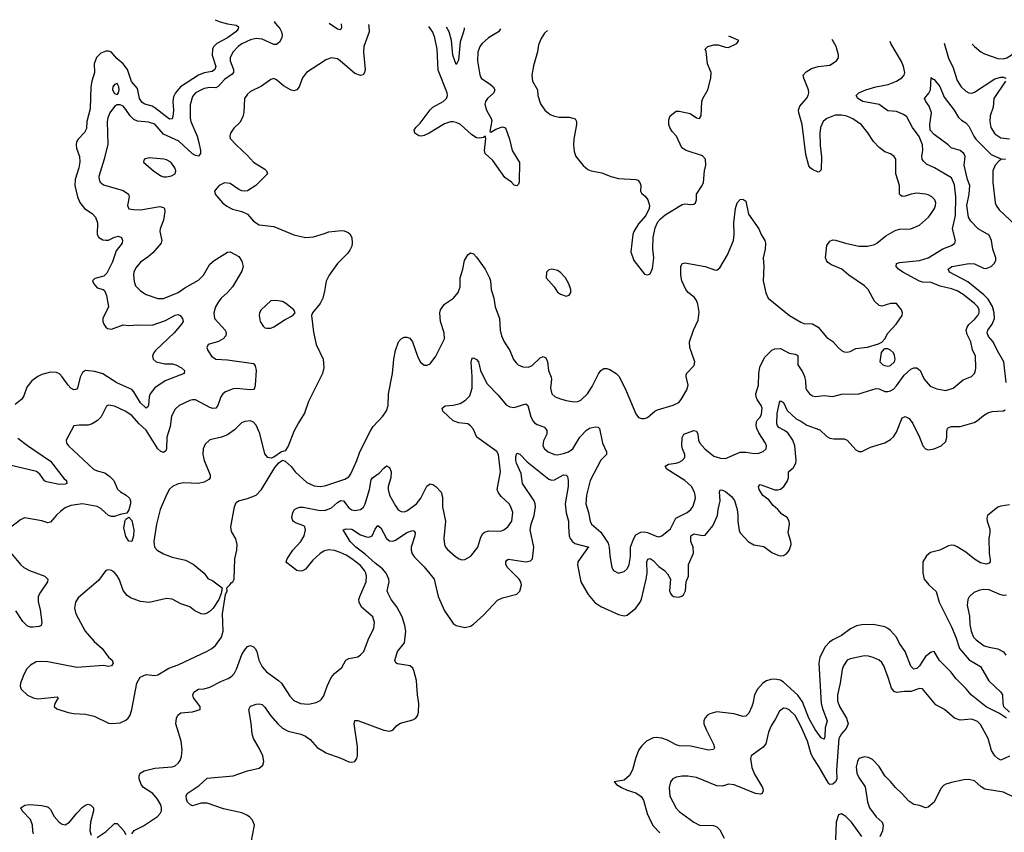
# Model space of a CAD drawing. Header units: inches. Extents: x 1839270 to 1929235, y 762242 to 910350.
# Tile 317 of 362: x 1887896 to 1894695, y 903281 to 908894. Entities that reach past the tile are written whole.
import ezdxf

# ---------------------------------------------------------------- set-up
doc = ezdxf.new("R2010")
doc.units = ezdxf.units.IN
doc.header["$MEASUREMENT"] = 0
doc.layers.add('B8980', color=7, linetype='Continuous')
doc.layers.add('B8990', color=7, linetype='Continuous')

msp = doc.modelspace()

# ---------------------------------------------------------------- linework, layer by layer
at = {"layer": 'B8980', "color": 5}
for points, elevation in [([(1889652.8, 908881.2), (1889660.3, 908870), (1889693, 908833), (1889702.9, 908810), (1889707.6, 908790), (1889705.6, 908770), (1889690, 908738.3), (1889670, 908723.5), (1889650, 908723.9), (1889570, 908758.8), (1889530, 908764.7), (1889490, 908755.7), (1889430, 908728.1), (1889404.5, 908710), (1889370, 908671.9), (1889350, 908632), (1889349.5, 908610), (1889372.3, 908550), (1889372.1, 908530), (1889362.3, 908517.7), (1889310, 908480.2), (1889267.5, 908432.5), (1889250, 908424.2), (1889210, 908426.7), (1889170, 908418.3), (1889110.2, 908390), (1889090, 908364), (1889073.8, 908306.2), (1889073.1, 908213.1), (1889077.7, 908190), (1889122.1, 908090), (1889133.5, 908046.5), (1889145.5, 907990), (1889144.2, 907970), (1889130, 907951.6), (1889110, 907955.6), (1889090, 907968), (1888995.8, 908055.8), (1888890, 908103.8), (1888830, 908172.2), (1888786.4, 908186.4), (1888710, 908193.9), (1888684.4, 908204.4), (1888658.5, 908230), (1888630, 908274.3), (1888610, 908296.3), (1888590, 908306.6), (1888570, 908306.3), (1888550, 908295.6), (1888518, 908250), (1888504, 908216), (1888499.7, 908190), (1888504.5, 908035.5), (1888480.6, 907930), (1888443.6, 907810), (1888444.2, 907790), (1888452.5, 907772.5), (1888474.4, 907754.4), (1888610, 907714.7), (1888647, 907690), (1888652.7, 907670), (1888640.3, 907610), (1888650, 907588.4), (1888682, 907582), (1888730, 907581.6), (1888862.9, 907602.9), (1888890, 907597.1), (1888896.4, 907590), (1888897.7, 907570), (1888889.1, 907510), (1888866.5, 907450), (1888863.6, 907430), (1888877.4, 907370), (1888873.1, 907350), (1888815.8, 907284.2), (1888784, 907256), (1888730, 907219.1), (1888699.2, 907180.8), (1888684.8, 907150), (1888681.7, 907130), (1888685.9, 907085.9), (1888695.8, 907055.8), (1888730, 907020.3), (1888770, 906996.5), (1888850, 906967.6), (1888890, 906968.4), (1888990, 907010.2), (1889037.3, 907042.7), (1889130, 907095.3), (1889164.3, 907130), (1889210, 907205.5), (1889238.9, 907230), (1889330, 907288.1), (1889350, 907291), (1889410, 907259), (1889430, 907225.3), (1889438.4, 907190), (1889430, 907156.9), (1889365.8, 907050), (1889330.6, 907009.4), (1889288.2, 906970), (1889270, 906945.1), (1889249.2, 906910), (1889236.1, 906870), (1889241.5, 906830), (1889314.7, 906750), (1889322, 906730), (1889319.6, 906710), (1889300.3, 906690), (1889270, 906670.9), (1889197.3, 906650), (1889187.7, 906630), (1889194.4, 906610), (1889220.3, 906570), (1889250, 906550.3), (1889330, 906544.6), (1889510, 906519.2), (1889522.3, 906502.3), (1889528.7, 906470), (1889522.7, 906370), (1889517.6, 906350), (1889510, 906340.7), (1889490, 906337.7), (1889390, 906346.3), (1889370, 906344.1), (1889317.2, 906322.8), (1889299.5, 906310), (1889284, 906290), (1889264.6, 906230), (1889250, 906209.8), (1889230, 906208.9), (1889210, 906215), (1889110, 906267.4), (1889090, 906268.5), (1889070, 906262.7), (1888998, 906230), (1888970, 906202.9), (1888945.1, 906154.9), (1888935.9, 906084.1), (1888911.9, 906010), (1888909.1, 905930), (1888904.5, 905915.5), (1888890, 905903.9), (1888870, 905911.9), (1888850, 905930.8), (1888770, 906058.4), (1888721.5, 906101.5), (1888670, 906159.3), (1888625.6, 906190), (1888550, 906224), (1888510, 906231.5), (1888494.6, 906225.4), (1888458.4, 906150), (1888434.4, 906125.6), (1888397.3, 906102.7), (1888370, 906094.3), (1888305.8, 906094.2), (1888270, 906088), (1888217.3, 905990), (1888220.5, 905970), (1888233.4, 905950), (1888405.3, 905790), (1888430, 905778.2), (1888483.5, 905763.5), (1888518.5, 905738.5), (1888545.2, 905710), (1888571.3, 905651.3), (1888592.5, 905632.5), (1888632.4, 905610), (1888653.4, 905590), (1888661.1, 905570), (1888660.3, 905550), (1888650, 905508), (1888635.3, 905484.7), (1888590, 905477.2), (1888550, 905462.9), (1888530, 905461.6), (1888510, 905469.6), (1888457.5, 905517.5), (1888431.5, 905531.5), (1888330, 905549.8), (1888250, 905538.8), (1888210, 905522.4), (1888180.1, 905499.9), (1888149.4, 905470.6), (1888110, 905423), (1888090, 905419.7), (1888050, 905433), (1887930, 905452.7), (1887901.1, 905438.9), (1887783.8, 905350)], 640), ([(1889246.3, 908894.4), (1889251.1, 908891.1), (1889280.5, 908880.5), (1889330, 908865.7), (1889390, 908857.1), (1889406, 908846), (1889405.2, 908830), (1889388.5, 908810), (1889331.3, 908768.7), (1889258.5, 908730), (1889234.2, 908705.8), (1889226.8, 908690), (1889225, 908650), (1889249.5, 908570), (1889243, 908550), (1889224.5, 908535.5), (1889170, 908526.4), (1889130, 908510.4), (1889005.8, 908430), (1888972.5, 908390), (1888958.6, 908361.4), (1888953.5, 908330), (1888957.7, 908270), (1888953.8, 908226.2), (1888950, 908209.7), (1888930, 908206.8), (1888830, 908286), (1888810, 908296.2), (1888760.5, 908310), (1888742.2, 908322.2), (1888724.5, 908350), (1888710, 908419.7), (1888668.1, 908468.1), (1888641.5, 908550), (1888610.2, 908590.2), (1888566.8, 908626.8), (1888539.4, 908659.4), (1888529, 908669), (1888510, 908676.6), (1888490, 908676.5), (1888457.4, 908662.6), (1888426.2, 908633.8), (1888410.6, 908590), (1888413.8, 908530), (1888394.8, 908470), (1888388.2, 908430), (1888382.5, 908277.6), (1888360.7, 908190), (1888357.8, 908142.2), (1888344.6, 908115.4), (1888300.6, 908070), (1888289.4, 908050), (1888285.2, 908030), (1888287.9, 908007.9), (1888308.4, 907950), (1888311.6, 907911.6), (1888305.5, 907870), (1888279.3, 907790), (1888276.9, 907750), (1888295.2, 907670), (1888312.4, 907632.4), (1888343.2, 907590), (1888395.8, 907555.8), (1888420.2, 907530), (1888432.8, 907490), (1888430.2, 907410.2), (1888441.7, 907390), (1888470, 907374.2), (1888490.2, 907370.2), (1888510, 907371.6), (1888550, 907392.7), (1888578.2, 907398.2), (1888598.4, 907390), (1888607.2, 907370), (1888603.1, 907350), (1888562.8, 907297.2), (1888537.8, 907222.2), (1888497, 907143), (1888477.4, 907122.6), (1888414.6, 907105.4), (1888398.5, 907090), (1888408.8, 907068.8), (1888430, 907042.7), (1888471.5, 907031.5), (1888482.6, 907022.6), (1888496, 906990), (1888510.4, 906910), (1888470.3, 906830), (1888470.3, 906810), (1888477, 906790), (1888490, 906770.5), (1888501.8, 906761.8), (1888530, 906756), (1888610, 906785.8), (1888650, 906781.8), (1888710, 906786), (1888810, 906784.2), (1888904, 906816), (1888970, 906853.6), (1888990, 906856.9), (1889004.9, 906850), (1889020.2, 906830), (1889024, 906810), (1889012.6, 906790), (1888963.8, 906730), (1888833.7, 906610), (1888820.3, 906590), (1888814, 906570), (1888817.1, 906550), (1888838.8, 906530), (1888897.8, 906517.8), (1888950, 906516.8), (1888974.9, 906510), (1889013.4, 906490), (1889034.8, 906470), (1889031, 906450), (1888900.3, 906399.7), (1888829, 906351), (1888796, 906310), (1888789.4, 906290), (1888784.6, 906230), (1888780.9, 906219.1), (1888770.3, 906209.7), (1888730, 906248.2), (1888684.4, 906324.4), (1888670, 906338.9), (1888566.4, 906386.4), (1888470, 906446.8), (1888415.5, 906464.5), (1888350, 906470.9), (1888330, 906456.9), (1888314.1, 906425.9), (1888295.6, 906350), (1888290, 906341.1), (1888280.5, 906339.5), (1888270, 906338.4), (1888250, 906349.8), (1888229.9, 906370), (1888190, 906427.9), (1888170, 906447.8), (1888150, 906456.8), (1888110, 906459.4), (1888050, 906442.3), (1888021.3, 906430), (1887980.4, 906399.6), (1887945, 906355), (1887924.2, 906295.8), (1887910, 906271.8), (1887864.3, 906235.7)], 620), ([(1890000, 908610.4), (1889877.3, 908530), (1889850, 908492.7), (1889824.9, 908430), (1889810, 908409.5), (1889790, 908402.9), (1889770, 908407.8), (1889716.8, 908436.8), (1889670, 908478.4), (1889650, 908487), (1889630, 908482), (1889564.9, 908435.1), (1889490, 908398), (1889470, 908380.7), (1889448.9, 908350), (1889444.4, 908255.6), (1889436.9, 908223.1), (1889415.2, 908184.7), (1889375.9, 908144.1), (1889351, 908110), (1889346.8, 908090), (1889350, 908074), (1889390.6, 908030), (1889470, 907957.1), (1889510.2, 907910.2), (1889590, 907861.3), (1889600.3, 907850), (1889606.4, 907830), (1889526.7, 907750), (1889470, 907712.6), (1889450, 907709.6), (1889430, 907712.8), (1889410, 907721.3), (1889350, 907761.7), (1889310, 907768.2), (1889273.4, 907750), (1889256.3, 907730), (1889241, 907710), (1889246, 907690), (1889296.3, 907630), (1889325.7, 907605.7), (1889364.6, 907584.6), (1889430, 907568.5), (1889470, 907550.4), (1889510, 907502.8), (1889550, 907478), (1889650, 907464.6), (1889790, 907409.1), (1889870, 907390.2), (1889925.8, 907394.2), (1890000, 907418.4)], 660), ([(1890000, 907019.9), (1889990.3, 906969.7), (1889970, 906932.7), (1889917.3, 906870), (1889910.4, 906850), (1889923.9, 906736.1), (1889942.6, 906650), (1889991.6, 906550), (1889995.2, 906490), (1889986.5, 906450), (1889890, 906257.2), (1889862.7, 906177.2), (1889820.7, 906110), (1889790, 906048.7), (1889750, 905948.7), (1889730, 905915.3), (1889704.7, 905910), (1889650, 905872.7), (1889633.7, 905866.3), (1889610, 905869), (1889590, 905895.3), (1889554.7, 906034.7), (1889530, 906093.6), (1889510, 906113.7), (1889490, 906122.6), (1889450, 906119.7), (1889428.2, 906110), (1889378.6, 906061.4), (1889330, 906026.3), (1889290, 906009.7), (1889210, 905991.3), (1889177.7, 905962.2), (1889163.7, 905930), (1889161.1, 905890), (1889170.3, 905850), (1889210.5, 905750), (1889210.7, 905730), (1889202, 905718), (1889170, 905699.6), (1889130, 905691.1), (1889030, 905694), (1888990, 905687.6), (1888950.8, 905670), (1888930, 905652.3), (1888910, 905613.2), (1888865.7, 905510), (1888840.8, 905410), (1888821.8, 905290), (1888826.5, 905250), (1888846.4, 905230), (1888890, 905204.7), (1888950, 905182), (1889040.2, 905160.2), (1889093.8, 905133.8), (1889170.8, 905070), (1889194.8, 905034.8), (1889230, 905018.8), (1889294, 904970), (1889286.8, 904930), (1889271, 904890), (1889231.7, 904828.3), (1889211.5, 904808.5), (1889190, 904795.6), (1889170, 904787.8), (1889150, 904789.6), (1889105.2, 904810), (1889070, 904839), (1889010, 904858), (1888950, 904891.1), (1888910, 904895.1), (1888790, 904868), (1888730, 904876), (1888661.6, 904901.6), (1888637.2, 904917.2), (1888610, 904952.3), (1888585.6, 905025.6), (1888570, 905052.3), (1888550, 905075.1), (1888530, 905089.4), (1888510, 905095.1), (1888490.6, 905089.4), (1888439.4, 905020.6), (1888299.6, 904900.4), (1888282, 904870), (1888274.9, 904830), (1888283.1, 904790), (1888347.2, 904670), (1888410, 904598.4), (1888464.9, 904550), (1888510, 904490.8), (1888534.8, 904470), (1888540.7, 904450), (1888530.7, 904430), (1888510, 904427.3), (1888474.2, 904434.2), (1888290, 904418.3), (1888090, 904458.7), (1888050, 904461.6), (1888010, 904458.4), (1887970, 904435.6), (1887946.4, 904410), (1887923.8, 904370), (1887900.7, 904310), (1887898.8, 904290), (1887906, 904270), (1887950, 904228), (1887990.3, 904210.3), (1888023.9, 904203.9), (1888155.6, 904215.6), (1888162.8, 904210), (1888139.1, 904170), (1888134.8, 904150), (1888153, 904133), (1888230, 904107.7), (1888270, 904100.5), (1888350, 904098), (1888410, 904083.1), (1888510, 904033.8), (1888531.4, 904031.4), (1888590, 904037.3), (1888630, 904056.5), (1888646, 904070), (1888658.9, 904090), (1888671.3, 904130), (1888704.5, 904310), (1888727.9, 904352.1), (1888770, 904370.4), (1888830, 904364.9), (1888850, 904368.7), (1888926.2, 904413.8), (1888990, 904436.9), (1889190, 904531.8), (1889222, 904550), (1889247.6, 904572.4), (1889289.6, 904630), (1889300.5, 904670), (1889296.2, 904790), (1889317.2, 904922.8), (1889328, 904950), (1889326, 904970), (1889348.4, 904991.6), (1889355.3, 905004.7), (1889368.4, 905011.6), (1889378, 905030), (1889381.7, 905170), (1889395.1, 905230), (1889397.4, 905270), (1889388.3, 905308.3), (1889359.1, 905359.1), (1889354.3, 905390), (1889379.5, 905530), (1889390, 905558), (1889408, 905570), (1889470, 905586), (1889530, 905610.5), (1889565.1, 905650), (1889658, 905802), (1889686.6, 905833.4), (1889710, 905851.3), (1889730, 905844.7), (1889770, 905806.8), (1889799.3, 905770), (1889877.8, 905697.8), (1889930, 905673.6), (1889970, 905669.2), (1890000, 905674.1)], 660), ([(1887883.3, 906003.3), (1887950, 905952.4), (1888110, 905845.4), (1888202.4, 905722.4), (1888218.8, 905710), (1888222.8, 905690), (1888210, 905684.7), (1888170, 905684.4), (1888082.1, 905702.1), (1888068.2, 905708.2), (1888035.5, 905755.5), (1888012.5, 905772.5), (1887770, 905831)], 620), ([(1890000, 905224.5), (1889996.5, 905223.5), (1889970, 905207.6), (1889920.1, 905159.9), (1889870, 905099.6), (1889850, 905086.6), (1889830, 905085.1), (1889810, 905089.7), (1889741.6, 905141.6), (1889736, 905150), (1889742.9, 905170), (1889782, 905230), (1889838.2, 905290), (1889859.3, 905330), (1889869.7, 905369.7), (1889866, 905390), (1889857.3, 905397.3), (1889799.7, 905419.7), (1889786.9, 905426.9), (1889779.1, 905439.1), (1889775.9, 905455.9), (1889782, 905490), (1889794, 905510), (1889810, 905521.1), (1889830, 905527.6), (1889852.8, 905527.2), (1889970, 905503.2), (1890000, 905505)], 640), ([(1887787.2, 905270), (1887901.1, 905130), (1887925.3, 905110), (1887963, 905090), (1888070, 905051.3), (1888090.3, 905030), (1888087.7, 905010), (1888039.6, 904940.4), (1888024.5, 904910), (1888024.3, 904875.7), (1888038.4, 904818.4), (1888050.2, 904730), (1888044.9, 904710), (1888030, 904703.1), (1887990, 904697.6), (1887970, 904697.7), (1887950, 904704.7), (1887917, 904737), (1887870, 904811.2)], 640), ([(1888670, 903271.3), (1888687.3, 903292.7), (1888750, 903326.4), (1888847.3, 903390), (1888866.3, 903410), (1888876, 903430), (1888876, 903450), (1888869.8, 903470), (1888848.5, 903510), (1888814.8, 903550), (1888750.6, 903590.6), (1888734.5, 903610), (1888720.4, 903650), (1888720.5, 903670), (1888727.6, 903690), (1888755.1, 903704.9), (1888830, 903723.3), (1888950, 903732), (1888970, 903740.2), (1888990, 903757.4), (1889003.5, 903776.5), (1889014.6, 903805.4), (1889018, 903850), (1889011, 903911), (1888974.2, 904030), (1888978.5, 904070), (1888989.1, 904090.9), (1889010, 904105.3), (1889090, 904112.2), (1889142, 904130), (1889142.7, 904150), (1889097, 904210), (1889092, 904230), (1889099.5, 904250), (1889130, 904268.5), (1889170, 904271.4), (1889210, 904283.5), (1889290, 904325.4), (1889336.3, 904343.7), (1889360.4, 904359.6), (1889379, 904381), (1889392.7, 904407.3), (1889431, 904510), (1889450, 904541.6), (1889470, 904563.8), (1889490, 904570.4), (1889510, 904562), (1889522, 904550), (1889533.7, 904530), (1889548, 904470), (1889570, 904424.2), (1889601.1, 904390), (1889683.1, 904330), (1889703.7, 904310), (1889761.4, 904221.4), (1889790.2, 904190.2), (1889836, 904170), (1889890, 904165.3), (1889942.6, 904177.4), (1889969.8, 904190.2), (1889979.8, 904200.2), (1889995.5, 904224.5), (1890000, 904237.2)], 640), ([(1889493.6, 903210), (1889518, 903330), (1889503.6, 903363.6), (1889484.9, 903384.9), (1889470, 903397.2), (1889430, 903416.5), (1889303.7, 903443.7), (1889190, 903482.9), (1889150, 903482.9), (1889090, 903464.1), (1889074.5, 903470), (1889055.4, 903490), (1889047.6, 903510), (1889046.6, 903533.4), (1889052.3, 903550), (1889136.5, 903603.5), (1889190, 903654.9), (1889370, 903671.1), (1889470, 903704.9), (1889550, 903724.4), (1889575.8, 903744.2), (1889582.3, 903770), (1889575.1, 903810), (1889550, 903862.9), (1889509.7, 903930), (1889500.3, 903960.3), (1889494.6, 904034.6), (1889477.4, 904130), (1889488.9, 904151.1), (1889530, 904164.9), (1889550, 904167.6), (1889570, 904162.8), (1889590, 904146), (1889628.8, 904088.8), (1889677.7, 904030), (1889710, 904001.3), (1889750, 903980.5), (1889838.3, 903958.3), (1889870, 903945.8), (1889902.2, 903922.2), (1889950, 903867.8), (1890000, 903835.7)], 620), ([(1887992.6, 903270), (1887986.9, 903290), (1887985.1, 903330), (1887971.3, 903370), (1887912.7, 903430), (1887905.2, 903450), (1887931.7, 903468.3), (1887967.3, 903472.7), (1888050, 903466.7), (1888079.2, 903459.2), (1888093.5, 903453.5), (1888110, 903438), (1888134.7, 903390), (1888167.9, 903350), (1888190, 903336.2), (1888210, 903333.6), (1888241.1, 903350), (1888290, 903412.4), (1888330, 903454.9), (1888350, 903468.4), (1888370, 903474.9), (1888388.5, 903468.5), (1888405.5, 903450), (1888406.4, 903430), (1888385.5, 903350), (1888381.5, 903290), (1888390, 903260.5)], 640), ([(1888430, 903246), (1888493.9, 903286.1), (1888550, 903341), (1888570, 903341), (1888616, 903290), (1888630, 903264.7)], 640)]:
    msp.add_lwpolyline(points, dxfattribs=dict(at, elevation=elevation))
for points, elevation in [([(1888570, 908454.5), (1888550, 908447.2), (1888539.4, 908430), (1888537.1, 908410), (1888550, 908384.4), (1888570, 908377.8), (1888578.2, 908390), (1888583, 908410), (1888581.4, 908430)], 640), ([(1888790, 907939.6), (1888756, 907930), (1888750.8, 907910), (1888820.4, 907850), (1888870, 907816.5), (1888890, 907808.9), (1888910, 907808.9), (1888944, 907816), (1888969.6, 907830.4), (1888973.6, 907850), (1888967.8, 907870), (1888938.7, 907910), (1888910, 907927.1), (1888890.6, 907930.6)], 660), ([(1889665.1, 906954.9), (1889630, 906952.7), (1889563.8, 906890), (1889552.7, 906870), (1889550.4, 906850), (1889556.4, 906810), (1889576.7, 906776.7), (1889590, 906766.4), (1889603.1, 906763.1), (1889630, 906764.2), (1889650, 906771.7), (1889730, 906824.4), (1889781.2, 906850), (1889799.3, 906870), (1889789.4, 906890), (1889734.7, 906934.7), (1889710, 906947.1)], 660), ([(1888670, 905289), (1888650, 905292.3), (1888630, 905325.1), (1888615.6, 905384.4), (1888624.8, 905435.2), (1888630, 905444.7), (1888650, 905458), (1888670, 905434.8), (1888683.6, 905370), (1888681.5, 905330)], 640)]:
    msp.add_lwpolyline(points, close=True, dxfattribs=dict(at, elevation=elevation))
at = {"layer": 'B8990', "color": 5}
for points, elevation in [([(1890305.4, 908860.1), (1890307.9, 908850), (1890309.1, 908810), (1890272.4, 908710), (1890270.2, 908670), (1890281.1, 908550), (1890277.6, 908530), (1890266.7, 908513.3), (1890250, 908507.8), (1890210, 908523.1), (1890110, 908611.2), (1890090, 908623), (1890050, 908631.5), (1890010, 908617), (1890000, 908610.4)], 660), ([(1890114.8, 908866.3), (1890117.5, 908842.5), (1890115.5, 908830), (1890110, 908825.1), (1890090, 908828.6), (1890032.6, 908868.9)], 640), ([(1891215.5, 908830.7), (1891215.8, 908830), (1891203.1, 908810), (1891134.3, 908770), (1891088.9, 908730), (1891072.7, 908710), (1891059.2, 908670), (1891056.3, 908610), (1891072.8, 908512.8), (1891082.6, 908490), (1891147.1, 908447.1), (1891165.2, 908430), (1891176.5, 908410), (1891170.3, 908390), (1891125.2, 908350), (1891112.1, 908330), (1891108.9, 908311.1), (1891118.5, 908270), (1891152.6, 908212.6), (1891156.5, 908196.5), (1891142, 908122), (1891150, 908118.4), (1891183, 908137), (1891230, 908154.9), (1891250, 908147.7), (1891279.1, 908070), (1891297.7, 907990), (1891348.4, 907908.4), (1891346, 907774), (1891341.1, 907758.9), (1891330, 907747.6), (1891310, 907751.8), (1891291.8, 907771.8), (1891244.9, 907804.9), (1891162.5, 907922.5), (1891109.8, 907970), (1891106, 907990), (1891114.2, 908074.2), (1891110, 908089), (1891098.5, 908081.5), (1891070, 908075.7), (1891050, 908077.3), (1891018.1, 908098.1), (1890940.4, 908170), (1890910, 908184.7), (1890890, 908189), (1890870, 908189.8), (1890830, 908175.8), (1890724, 908110), (1890690, 908094), (1890670, 908089.6), (1890652.1, 908092.1), (1890625.2, 908110), (1890620.9, 908130), (1890632, 908150), (1890660.6, 908179.4), (1890730, 908271.9), (1890749.5, 908290.5), (1890820.9, 908330), (1890843.5, 908350), (1890850.5, 908370), (1890846.7, 908390), (1890785, 908545), (1890779.2, 908690), (1890763, 908770), (1890747.9, 908808), (1890733.8, 908830), (1890720.1, 908846.7)], 660), ([(1890964.1, 908838.8), (1890965.2, 908830), (1890961.3, 908810), (1890938, 908742), (1890925.8, 908614.2), (1890913.4, 908586.6), (1890910, 908585.2), (1890886.4, 908650), (1890877.1, 908750), (1890862.1, 908810), (1890843.2, 908842.7)], 640), ([(1891540.7, 908820.2), (1891519.8, 908800.2), (1891496.1, 908763.9), (1891479.3, 908720.7), (1891471.7, 908671.7), (1891444.7, 908575.3), (1891432.9, 908510), (1891438, 908470), (1891470.5, 908410), (1891473.4, 908370), (1891492.8, 908312.8), (1891522.8, 908270), (1891559.9, 908239.9), (1891588.1, 908228.1), (1891622, 908222), (1891690, 908221.6), (1891730.7, 908210), (1891740.5, 908190), (1891740.3, 908170), (1891721.7, 908070), (1891719.5, 908030), (1891724.7, 907984.7), (1891737.3, 907950), (1891786.2, 907886.2), (1891819.9, 907859.9), (1891842, 907850), (1891915.9, 907835.9), (1891978, 907810), (1892030, 907796.4), (1892150, 907790.7), (1892164.9, 907784.9), (1892178.8, 907770), (1892184, 907750), (1892182, 907710), (1892190, 907696), (1892214.6, 907674.6), (1892234, 907650), (1892244, 907610), (1892242.8, 907590), (1892218.8, 907541.2), (1892170, 907485.2), (1892137.1, 907430), (1892130.5, 907410), (1892115.5, 907290), (1892137.3, 907230), (1892210, 907136), (1892230, 907131), (1892250, 907138), (1892264.8, 907175.2), (1892274, 907250), (1892268.2, 907311.8), (1892271.2, 907390), (1892284.4, 907455.6), (1892302.4, 907497.6), (1892320.5, 907519.5), (1892353.5, 907546.5), (1892470, 907618.4), (1892490, 907623.1), (1892530, 907617.1), (1892550, 907620.5), (1892562.7, 907630), (1892569.4, 907650), (1892569.6, 907690), (1892609.7, 907750), (1892616.9, 907770), (1892624.2, 907850), (1892633, 907890), (1892631.2, 907930), (1892610, 907954), (1892499, 907990), (1892468.8, 908008.8), (1892432.4, 908090), (1892402.3, 908122.3), (1892385.1, 908150), (1892378.3, 908170), (1892378.3, 908201.7), (1892387.8, 908230), (1892430, 908263), (1892450, 908263), (1892526, 908246), (1892570, 908216), (1892590, 908211.3), (1892601.2, 908230), (1892606.6, 908330), (1892612.3, 908350), (1892647.3, 908410), (1892668.2, 908490), (1892669.6, 908530), (1892646.3, 908590), (1892635.5, 908675.5), (1892629.5, 908690.5), (1892648.7, 908710), (1892690, 908720.4), (1892719.9, 908719.9), (1892770, 908704), (1892790, 908703), (1892848.7, 908730), (1892862, 908750), (1892792.3, 908779.7)], 680), ([(1890000, 905674.1), (1890010, 905675.8), (1890140.3, 905719.7), (1890170, 905737), (1890183.7, 905756.3), (1890225, 905850), (1890243.7, 905910), (1890320.9, 906059.1), (1890336.5, 906083.5), (1890403.9, 906156.1), (1890428.1, 906191.9), (1890439.5, 906230), (1890442.7, 906310), (1890469.7, 906450), (1890478.5, 906550), (1890491.2, 906610), (1890511.1, 906668.9), (1890530, 906690.4), (1890550, 906700.5), (1890570, 906700.5), (1890590, 906693.4), (1890608.2, 906670), (1890642.4, 906570), (1890662, 906530), (1890690, 906507.7), (1890710, 906507.3), (1890730, 906518), (1890769.4, 906570.6), (1890829.6, 906690), (1890827.6, 906730), (1890802.4, 906810), (1890796.9, 906870), (1890800.7, 906890), (1890829.7, 906930.3), (1890892, 906970), (1890923.6, 907010), (1890937, 907050), (1890937.6, 907110), (1890956.9, 907170), (1890967.1, 907230), (1890989.8, 907270.2), (1891010, 907283), (1891030, 907277.3), (1891050, 907254.8), (1891110, 907170.7), (1891140.4, 907110), (1891146, 907090), (1891150.5, 907030), (1891170.2, 906970.2), (1891180.3, 906910), (1891210.3, 906830), (1891214.3, 906750), (1891222.3, 906710), (1891240.3, 906670), (1891279.6, 906610), (1891306.7, 906546.7), (1891323.2, 906523.2), (1891339.1, 906510), (1891370, 906497.4), (1891410, 906494), (1891434.2, 906505.8), (1891490, 906559.1), (1891510, 906567.4), (1891530, 906559.3), (1891540.7, 906530), (1891547.7, 906470), (1891565.1, 906425.1), (1891567.3, 906410), (1891561.3, 906350), (1891570.4, 906310), (1891593, 906290), (1891630, 906274.3), (1891670, 906262.8), (1891725.8, 906254.2), (1891750, 906257.6), (1891770, 906266.7), (1891816.9, 906310), (1891850, 906359.3), (1891892.2, 906447.8), (1891910, 906472), (1891930, 906485.5), (1891950, 906484.7), (1891970, 906477.3), (1892014.3, 906450), (1892036.1, 906430), (1892083.6, 906330), (1892150, 906171), (1892170, 906146), (1892190, 906138.8), (1892210, 906138.8), (1892230, 906147.3), (1892281.2, 906190), (1892300.1, 906199.9), (1892408.7, 906231.3), (1892446.6, 906250), (1892464.2, 906270), (1892503.7, 906336.3), (1892512.8, 906370), (1892497.6, 906430), (1892500.7, 906450), (1892554, 906506), (1892558, 906530), (1892523.6, 906630), (1892520.7, 906670), (1892549.7, 906750), (1892580.8, 906819.2), (1892587, 906873), (1892578.4, 906930), (1892570, 906955.6), (1892556.1, 906976.1), (1892511.2, 907010), (1892495.6, 907030), (1892469, 907090), (1892460.8, 907130), (1892460.5, 907190), (1892470, 907210.6), (1892490, 907214.9), (1892630, 907190.3), (1892693.9, 907166.1), (1892710, 907164), (1892730, 907180.3), (1892784.6, 907270), (1892825, 907370), (1892829.9, 907410.1), (1892827.9, 907490), (1892838, 907590), (1892849.8, 907630.2), (1892870, 907652.7), (1892890, 907655.5), (1892910, 907641), (1892928.9, 907550), (1893000.3, 907450), (1893017, 907410), (1893041.1, 907370), (1893044.9, 907350), (1893043.2, 907310), (1893029.1, 907250), (1893034, 907190), (1893030.4, 907090.4), (1893047.3, 907007.3), (1893063.8, 906970), (1893211.9, 906851.9), (1893290, 906803.8), (1893310, 906795.5), (1893370, 906792.7), (1893410, 906770.6), (1893470, 906699.3), (1893511.8, 906671.8), (1893547.3, 906630), (1893570.7, 906610), (1893590, 906600.3), (1893610, 906597), (1893630, 906601.3), (1893670, 906623), (1893750, 906633), (1893825.4, 906654.6), (1893850, 906667.3), (1893869.3, 906690), (1893891.7, 906728.3), (1893949, 906790), (1893989.3, 906850), (1893992.3, 906870), (1893985.2, 906890), (1893950, 906934), (1893910, 906932.7), (1893850, 906915.1), (1893830, 906920.9), (1893798, 906950), (1893754.7, 907030), (1893730, 907056.9), (1893622.4, 907130), (1893571.8, 907170), (1893500.6, 907200.6), (1893477, 907217), (1893466.6, 907230), (1893461.1, 907250), (1893470, 907334), (1893490, 907364.4), (1893510, 907373.7), (1893530, 907372), (1893598.8, 907350), (1893690.2, 907330.2), (1893750, 907329.4), (1893797.8, 907342.2), (1893814.3, 907350), (1893877.7, 907402.3), (1893941, 907438.9), (1893970, 907448.2), (1894050, 907450.3), (1894110, 907475.3), (1894171.3, 907530), (1894190, 907554.4), (1894213.3, 907590), (1894220.4, 907610), (1894221.3, 907630), (1894215.1, 907650), (1894195.1, 907670), (1894170, 907683.5), (1894150, 907688.2), (1894090, 907695.8), (1894050.8, 907690), (1894010, 907675.3), (1893990, 907673.7), (1893980.4, 907680.4), (1893971.2, 907690), (1893970, 907698), (1893972.2, 907750), (1893946.3, 907830), (1893945.3, 907930), (1893934.8, 907950), (1893910, 907967.2), (1893870, 907982.6), (1893830, 908012.4), (1893792.5, 908052.5), (1893753, 908113), (1893707.8, 908167.8), (1893648.9, 908208.9), (1893608, 908228), (1893570, 908235.8), (1893526.2, 908233.8), (1893470, 908212), (1893444.4, 908190), (1893426.2, 908150), (1893422, 908110), (1893424.1, 908024.1), (1893432.3, 907947.7), (1893430, 907858), (1893417.5, 907842.5), (1893410, 907840.9), (1893370, 907858.7), (1893354.5, 907870), (1893344.8, 907884.7), (1893323.6, 907963.6), (1893299.9, 908170), (1893275.2, 908250), (1893273.7, 908270), (1893283.9, 908296.1), (1893328.9, 908350), (1893340.3, 908370), (1893344.6, 908390), (1893343.7, 908410), (1893309.8, 908490), (1893306.9, 908510), (1893326.4, 908533.6), (1893363.2, 908556.8), (1893410, 908571.3), (1893490, 908580.3), (1893536, 908610), (1893549.3, 908630), (1893549.3, 908650.7), (1893534.7, 908710), (1893505.7, 908756.6)], 660), ([(1890000, 905505), (1890010, 905505.6), (1890050, 905523.2), (1890090, 905560.2), (1890112.6, 905572.6), (1890131.3, 905570), (1890170, 905522), (1890190, 905508.2), (1890210, 905503.5), (1890250, 905511.5), (1890270, 905527.4), (1890281.4, 905550), (1890311.4, 905650), (1890323.2, 905716.8), (1890332.1, 905730), (1890379.1, 905760.9), (1890410, 905797), (1890430, 905812.4), (1890450, 905801.6), (1890461.6, 905770), (1890458.9, 905730), (1890440.8, 905670), (1890439.5, 905650), (1890448.7, 905610), (1890490, 905535.3), (1890510, 905508.9), (1890530, 905496.5), (1890550, 905494.7), (1890570, 905501.2), (1890635, 905550), (1890666, 905590), (1890707.5, 905672.5), (1890730, 905687.9), (1890750, 905683.6), (1890768.8, 905670), (1890806.9, 905630), (1890815.3, 905595.3), (1890815.2, 905530), (1890836, 905430), (1890824.9, 905310), (1890828.8, 905270), (1890837.1, 905250), (1890850, 905235.5), (1890905.5, 905185.5), (1890930, 905170.6), (1890950, 905163), (1890970, 905164.9), (1891011.4, 905188.6), (1891060.7, 905250), (1891080.9, 905319.1), (1891095.2, 905344.8), (1891105.8, 905354.2), (1891136.6, 905363.4), (1891218.2, 905361.8), (1891239.3, 905370), (1891266.6, 905390), (1891294.3, 905430), (1891301.7, 905490), (1891288.4, 905530), (1891276.4, 905550), (1891221.2, 905601.2), (1891199.8, 905630), (1891193.5, 905650), (1891215, 905770), (1891203, 905890), (1891190, 905911), (1891053.1, 906010), (1891028.3, 906068.3), (1891010, 906089.7), (1890990, 906101.7), (1890928.7, 906110), (1890890, 906123), (1890817.6, 906190), (1890812.3, 906210), (1890833.3, 906226.7), (1890890, 906231.4), (1890936.6, 906243.4), (1890973.8, 906266.2), (1891003.3, 906296.7), (1891019.4, 906350), (1891020.3, 906430), (1891014.2, 906525.8), (1891017.2, 906550), (1891023.9, 906556.1), (1891030, 906558), (1891050, 906547.7), (1891063.8, 906530), (1891078.9, 906470), (1891120.6, 906380.6), (1891199.9, 906299.9), (1891254.3, 906234.3), (1891280.8, 906220.8), (1891310, 906216.2), (1891390, 906240.3), (1891403.8, 906230), (1891426, 906150), (1891441.5, 906121.5), (1891450.1, 906110.1), (1891470, 906098.2), (1891518.8, 906078.8), (1891535.6, 906055.6), (1891536.5, 906030), (1891513.9, 905986.1), (1891509.1, 905950), (1891518.9, 905930), (1891544.4, 905910), (1891590, 905890.2), (1891610, 905888.5), (1891650, 905896.5), (1891685.1, 905910), (1891715.4, 905930), (1891764.1, 906010), (1891810, 906059.3), (1891831.7, 906071.7), (1891870, 906082.8), (1891890, 906079.5), (1891898.7, 906070), (1891920.7, 905970), (1891947.7, 905910), (1891947, 905890), (1891910, 905851.1), (1891834.3, 905710), (1891809.4, 905610), (1891805.9, 905550), (1891823.7, 905490), (1891835, 905430), (1891845.2, 905410), (1891910, 905354.7), (1891958.4, 905278.4), (1891966.7, 905250), (1891970.3, 905190.3), (1891983.8, 905110), (1891997.3, 905090), (1892030, 905070.6), (1892070, 905082), (1892090, 905100.7), (1892103.5, 905130), (1892113.2, 905186.8), (1892114.4, 905250), (1892133.8, 905306.2), (1892150, 905335.3), (1892185.6, 905354.4), (1892210, 905357.1), (1892232.1, 905352.1), (1892290, 905325.8), (1892310, 905322.6), (1892330, 905328.5), (1892390, 905377.1), (1892426, 905450), (1892506, 905490), (1892529.6, 905510), (1892546.2, 905533.8), (1892562.6, 905590), (1892561.1, 905610), (1892555.8, 905630), (1892534.3, 905670), (1892488.5, 905710), (1892363.9, 905790), (1892353, 905810), (1892375.4, 905824.6), (1892430, 905830.9), (1892450, 905838.2), (1892471.1, 905850), (1892488.7, 905870), (1892489.8, 905890), (1892472.2, 905930), (1892469.2, 905950), (1892471.3, 906008.7), (1892483, 906030), (1892550, 906056.1), (1892570, 906052.2), (1892579.2, 906030), (1892583.2, 905990), (1892593.5, 905970), (1892626, 905930), (1892690, 905878.6), (1892734.5, 905865.5), (1892770, 905863), (1892870, 905907.6), (1892910, 905907.9), (1892970, 905898), (1893000.8, 905899.2), (1893029.7, 905910.3), (1893049.5, 905930), (1893053.3, 905950), (1893046.3, 905970), (1893000.1, 906040.1), (1892985, 906070), (1892980.6, 906090), (1892983.2, 906116.8), (1892989.9, 906130.1), (1893010, 906148.8), (1893019, 906170), (1893022, 906210), (1893015.2, 906230), (1892988.2, 906270), (1892980.4, 906290), (1892979.9, 906310), (1892997.5, 906370), (1892999.8, 906450), (1893007, 906493), (1893038.3, 906561.7), (1893089.2, 906610.7), (1893110, 906619.8), (1893150, 906622.7), (1893210, 906591.6), (1893250, 906584.7), (1893270, 906573.7), (1893269.1, 906510), (1893301.5, 906461.5), (1893316.3, 906430), (1893323.1, 906396.9), (1893324.9, 906350), (1893330, 906337.3), (1893350.6, 906310), (1893370, 906294.9), (1893390, 906290.3), (1893450, 906298.3), (1893510, 906290.3), (1893570, 906307.6), (1893690, 906310.3), (1893810, 906346.7), (1893830, 906344.9), (1893870, 906327), (1893890, 906325.3), (1893910, 906330.3), (1893930, 906343.1), (1893950, 906364.9), (1894002.3, 906437.7), (1894050, 906479.3), (1894070, 906490.3), (1894090, 906488.3), (1894113.2, 906470), (1894140.3, 906410), (1894182.6, 906362.6), (1894230, 906343.8), (1894290, 906332.7), (1894341.2, 906350), (1894410, 906405.5), (1894469, 906430), (1894489.3, 906450), (1894497, 906470), (1894498.4, 906490), (1894495.1, 906570), (1894474.1, 906614.1), (1894462.7, 906670), (1894438.8, 906718.8), (1894432.5, 906750), (1894437.8, 906770), (1894450.5, 906789.5), (1894490, 906823.9), (1894511.9, 906850), (1894521.4, 906870), (1894520.8, 906890), (1894511.6, 906910), (1894490, 906933.8), (1894410, 906995.4), (1894370, 907020.7), (1894330, 907035.8), (1894252.8, 907052.8), (1894190, 907079.5), (1894130, 907081.3), (1894110, 907088.4), (1893993.3, 907150), (1893963.5, 907170), (1893947.6, 907190), (1893949.5, 907210), (1893970, 907217.4), (1894110, 907231.7), (1894170, 907248.2), (1894270, 907312.4), (1894330, 907333.4), (1894353.3, 907350), (1894358.7, 907370), (1894337.9, 907450), (1894357.7, 907542.3), (1894361, 907670), (1894350, 907753.3), (1894330, 907802.8), (1894211.7, 907871.7), (1894156.7, 907896.7), (1894136.2, 907916.2), (1894128.4, 907930), (1894125.9, 907950), (1894133.2, 907993.2), (1894129.8, 908030), (1894106.5, 908086.5), (1894060.4, 908150), (1894022.2, 908222.2), (1893999, 908239), (1893950, 908260.9), (1893890, 908264.2), (1893830, 908308.3), (1893718.4, 908330), (1893683.6, 908350), (1893671.8, 908370), (1893689.3, 908390), (1893738, 908410), (1893806.6, 908430), (1893892.4, 908447.6), (1893950, 908469.4), (1893987.6, 908492.4), (1894003.1, 908510), (1894008.4, 908530), (1893999.3, 908570), (1893984.9, 908604.9), (1893911.6, 908730), (1893907.2, 908743.7)], 640), ([(1894279.8, 908731.6), (1894310, 908628.4), (1894341.7, 908561.7), (1894370, 908474), (1894397.2, 908430), (1894430, 908399.7), (1894450, 908389.3), (1894470, 908386.4), (1894490, 908392.8), (1894630, 908485.9), (1894670, 908496.8), (1894690, 908496.2), (1894705.5, 908490)], 640), ([(1894473.3, 908725.4), (1894488.4, 908708.4), (1894532, 908672), (1894558, 908658), (1894650, 908625.4), (1894690, 908623.5), (1894711.5, 908630), (1894742.6, 908650), (1894795.7, 908704.3), (1894802.5, 908714.7)], 660), ([(1894708.4, 906388.4), (1894692.5, 906530), (1894647.7, 906607.7), (1894618.3, 906670), (1894585, 906705), (1894575.8, 906730), (1894579.9, 906750), (1894611.9, 906790), (1894626.4, 906830), (1894625.9, 906870), (1894613.8, 906913.8), (1894583.9, 906963.9), (1894554.4, 906994.4), (1894443.4, 907083.4), (1894315.8, 907150), (1894306.2, 907170), (1894332, 907190), (1894451.1, 907211.1), (1894490, 907207.9), (1894550, 907177.7), (1894570, 907175.6), (1894603.5, 907190), (1894624.8, 907210), (1894635.6, 907230), (1894635.9, 907250), (1894615.8, 907310), (1894605.5, 907370), (1894590, 907406.8), (1894513.5, 907450), (1894463, 907503), (1894447.5, 907530), (1894436.4, 907610), (1894452.9, 907690), (1894456.2, 907750), (1894439.8, 907790), (1894417.4, 907890), (1894423.9, 907950), (1894415.6, 907970), (1894390, 907990.9), (1894328.6, 908008.6), (1894307.3, 908030), (1894210, 908100.8), (1894182.8, 908130), (1894180.6, 908170), (1894191.6, 908250), (1894177.1, 908297.1), (1894153.3, 908330), (1894144.5, 908350), (1894174.2, 908385.8), (1894186.3, 908410), (1894190, 908494.8), (1894202.5, 908482.5), (1894210, 908482), (1894250, 908432.2), (1894279.2, 908359.2), (1894348.5, 908270), (1894379.6, 908219.6), (1894399.9, 908199.9), (1894430, 908181.6), (1894450, 908159.3), (1894483.5, 908090), (1894499.3, 908070), (1894603.4, 907963.4), (1894670, 907933.4), (1894702, 907930), (1894672.5, 907927.5), (1894659.9, 907920.1), (1894631.6, 907888.4), (1894615.9, 907850), (1894614.7, 907770), (1894631.1, 907631.1), (1894638.6, 907610), (1894660.3, 907580.3), (1894770, 907478)], 620), ([(1894702, 908470), (1894622.6, 908350), (1894616.8, 908290), (1894597.7, 908230), (1894595.6, 908190), (1894602.6, 908150), (1894630, 908106.9), (1894670, 908078.6), (1894730.2, 908070.2)], 640), ([(1890000, 907418.4), (1890030, 907428.2), (1890117.3, 907437.3), (1890136.4, 907436.4), (1890164.9, 907424.9), (1890175.3, 907415.3), (1890188.9, 907388.9), (1890192, 907350), (1890188.8, 907330), (1890176.9, 907303.1), (1890159.9, 907280.1), (1890090.4, 907210), (1890034, 907130), (1890013, 907087), (1890000, 907019.9)], 660), ([(1890000, 903835.7), (1890010, 903829.2), (1890114.1, 903794.1), (1890170, 903766.7), (1890190, 903764.9), (1890210, 903770.5), (1890224.2, 903790), (1890229.7, 903810), (1890229.8, 903870.2), (1890206.5, 904030), (1890210, 904052.4), (1890230, 904052.3), (1890410, 903987.2), (1890450, 903979.1), (1890472.9, 903987.1), (1890501.3, 904018.7), (1890524.5, 904035.5), (1890610, 904058.3), (1890630.7, 904069.3), (1890645.1, 904090), (1890650.9, 904110), (1890653.1, 904170), (1890643.1, 904230), (1890635.1, 904330), (1890618.4, 904398.4), (1890610, 904414), (1890592, 904430), (1890505.7, 904445.7), (1890492.6, 904452.6), (1890487.6, 904467.6), (1890504.8, 904530), (1890552.8, 904590), (1890561.4, 904670), (1890556.5, 904710), (1890537.7, 904770), (1890499.5, 904839.5), (1890460.4, 904890), (1890439.6, 904930), (1890433.7, 904950), (1890447.3, 905010), (1890445.5, 905030), (1890425.9, 905070), (1890401.2, 905101.2), (1890350, 905140.4), (1890282.2, 905202.2), (1890217.7, 905250), (1890177.3, 905290), (1890129.4, 905370), (1890150, 905377.8), (1890190, 905374.8), (1890250, 905335.9), (1890290, 905322), (1890310, 905320.2), (1890330.9, 905330), (1890350, 905374.9), (1890370, 905399.5), (1890390, 905383.1), (1890429.6, 905309.6), (1890450, 905294.3), (1890470, 905292.5), (1890490, 905299.8), (1890570, 905350.9), (1890610, 905366.4), (1890620.5, 905360.5), (1890626.4, 905350), (1890624.7, 905330), (1890600.1, 905250), (1890599.2, 905230), (1890605.4, 905205.4), (1890621.4, 905181.4), (1890690, 905114.4), (1890757.8, 905030), (1890786.3, 904910), (1890829.5, 904810), (1890870, 904750.3), (1890890, 904724.4), (1890910, 904709.3), (1890970, 904695.9), (1891010, 904704.5), (1891030, 904717.8), (1891098.6, 904781.4), (1891194.5, 904885.5), (1891230, 904900.3), (1891330, 904927), (1891350, 904947.7), (1891361, 904990), (1891357.2, 905010), (1891345.6, 905030), (1891264.5, 905110), (1891253.8, 905130), (1891253.1, 905150), (1891260, 905160), (1891272.1, 905167.9), (1891390, 905148.6), (1891423.1, 905156.9), (1891437.4, 905170), (1891445.2, 905250), (1891420.9, 905370), (1891427.6, 905410), (1891449.4, 905470), (1891457.2, 905530), (1891455.7, 905550), (1891448.6, 905570), (1891368.2, 905690), (1891359.9, 905759.9), (1891326.2, 905830), (1891321.4, 905850), (1891322, 905878), (1891330, 905899.1), (1891350, 905892.4), (1891400, 905840), (1891550, 905719.6), (1891570, 905712.3), (1891590, 905716.2), (1891650, 905750.2), (1891668.8, 905748.8), (1891677.6, 905737.6), (1891683.8, 905710), (1891683.9, 905670), (1891662.4, 905550), (1891668.6, 905488.6), (1891686.2, 905430), (1891684.7, 905390), (1891691, 905330), (1891697.8, 905310), (1891710, 905292.9), (1891730, 905276.9), (1891826.8, 905250), (1891817.3, 905242.7), (1891751, 905150), (1891747.5, 905127.5), (1891770.2, 905010), (1891822.5, 904922.5), (1891868, 904868), (1891910, 904840.2), (1892030, 904784.4), (1892070, 904775.5), (1892090, 904781.2), (1892150, 904828.4), (1892179.9, 904870), (1892190, 904890.4), (1892222.7, 905030), (1892227.8, 905070), (1892225.6, 905150), (1892232.3, 905167.7), (1892250, 905171.3), (1892270, 905159.2), (1892310, 905116.1), (1892349.4, 905089.4), (1892370, 905065.7), (1892390.2, 905030), (1892383.8, 904950), (1892389.2, 904930), (1892399.1, 904919.1), (1892410, 904909.2), (1892444.7, 904904.7), (1892468.9, 904911.1), (1892479, 904921), (1892493.4, 904950), (1892497.1, 905010), (1892515.3, 905050), (1892514.4, 905130), (1892547.9, 905210), (1892545.5, 905250), (1892530.6, 905290), (1892531.4, 905328.6), (1892550, 905343.8), (1892610, 905330.2), (1892630, 905334), (1892682.4, 905397.6), (1892715, 905470), (1892718.3, 905510), (1892731.8, 905570), (1892728, 905632), (1892733.6, 905646.4), (1892750, 905644.9), (1892770, 905634.9), (1892810, 905600.9), (1892832.2, 905572.2), (1892850.2, 905509.8), (1892855.4, 905470), (1892854.5, 905430), (1892865.1, 905365.1), (1892871.4, 905350), (1892927.1, 905290), (1892966, 905266), (1893035.1, 905255.1), (1893090, 905213.8), (1893130, 905195), (1893150, 905190.2), (1893170, 905193.8), (1893190, 905204.9), (1893210, 905227.4), (1893222.2, 905270), (1893221, 905290), (1893202.8, 905350), (1893211.8, 905410), (1893208.2, 905430), (1893194.4, 905454.4), (1893159, 905479), (1893131.4, 905511.4), (1893098.2, 905538.2), (1893070, 905577.8), (1893027.4, 905607.4), (1893002.6, 905650), (1892996.4, 905670), (1893010, 905683.6), (1893110, 905647.5), (1893130, 905645.5), (1893150, 905651.6), (1893171.5, 905668.5), (1893195.3, 905704.7), (1893204.2, 905730), (1893205.3, 905770), (1893239.5, 905800.5), (1893254.2, 905830), (1893256.5, 905850), (1893248.3, 905950), (1893234.8, 905990), (1893199.3, 906039.3), (1893177.2, 906057.2), (1893137.4, 906077.4), (1893127.8, 906087.8), (1893123.3, 906103.3), (1893126.9, 906173.1), (1893143.1, 906250), (1893150, 906261.6), (1893170, 906250.3), (1893195.4, 906195.4), (1893258.1, 906138.1), (1893290, 906122), (1893332.4, 906092.4), (1893420.9, 906060.9), (1893470, 906014), (1893490, 906003.1), (1893518, 905998), (1893590, 905998.3), (1893610, 905990.3), (1893670, 905923.7), (1893690.3, 905910.3), (1893710, 905910.3), (1893770, 905940.4), (1893870, 905970.4), (1893910, 905993.7), (1893930, 906012.4), (1893950, 906046), (1893990, 906143.1), (1894010, 906152.3), (1894038.4, 906138.4), (1894064, 906104), (1894109.5, 906010), (1894131.3, 905950), (1894150, 905930.2), (1894170, 905923.8), (1894210, 905929.4), (1894258.7, 905950), (1894290, 905981.3), (1894298.2, 906010), (1894297.6, 906050), (1894303.5, 906070), (1894310, 906076.5), (1894330, 906083.1), (1894390, 906083.6), (1894487.4, 906112.6), (1894510, 906126), (1894550, 906161.1), (1894582, 906178), (1894610, 906187.6), (1894690, 906193.4), (1894701.3, 906198.7)], 620), ([(1894730, 905543.5), (1894670, 905534), (1894650, 905526.6), (1894579.6, 905470), (1894574, 905450), (1894575.5, 905430), (1894594.1, 905374.1), (1894595.8, 905350), (1894587, 905310), (1894590.1, 905210), (1894596.1, 905163.9), (1894596.2, 905150), (1894590, 905141.1), (1894570, 905133.5), (1894530, 905142.5), (1894487.9, 905167.9), (1894430, 905217), (1894370, 905253.5), (1894350, 905261.6), (1894330, 905263.5), (1894310, 905260.3), (1894250.1, 905229.9), (1894186, 905214), (1894156.9, 905190), (1894131.3, 905150), (1894131.5, 905071.5), (1894140.3, 905030), (1894172.7, 904990), (1894225.4, 904945.4), (1894245.7, 904870), (1894330, 904700.3), (1894360.7, 904630), (1894386.3, 904550), (1894451.9, 904471.9), (1894530, 904425.7), (1894587.1, 904327.1), (1894671.8, 904250), (1894682.4, 904230), (1894684.9, 904170), (1894690.3, 904150.3), (1894730.3, 904110)], 620), ([(1890000, 904237.2), (1890018.7, 904290), (1890047.8, 904350), (1890070, 904378.3), (1890119.8, 904420.3), (1890147, 904470), (1890170, 904481.1), (1890230, 904494), (1890250, 904506), (1890273, 904530), (1890302.7, 904610), (1890341, 904690), (1890346, 904730), (1890335.1, 904770), (1890256.9, 904836.9), (1890239.3, 904870), (1890238.4, 904890), (1890244.1, 904910), (1890288.1, 905010), (1890291.4, 905050), (1890285.8, 905070), (1890276.1, 905090), (1890250, 905123.2), (1890189.8, 905170), (1890150, 905195.9), (1890110, 905213.2), (1890070, 905227.4), (1890030, 905232.7), (1890000, 905224.5)], 640), ([(1894710, 904918.2), (1894690, 904917.8), (1894663.7, 904923.7), (1894590, 904954.7), (1894550, 904958), (1894525.5, 904954.5), (1894483.4, 904936.6), (1894451.8, 904908.2), (1894442, 904890), (1894439, 904850), (1894453.9, 904773.9), (1894457.3, 904717.3), (1894466.7, 904670), (1894482.8, 904630), (1894499.6, 904610), (1894555.5, 904570), (1894590, 904559.2), (1894650, 904549.1), (1894688.4, 904528.4), (1894704.6, 904504.6)], 640), ([(1894710, 904069.6), (1894660.5, 904100.5), (1894570, 904146.6), (1894465.8, 904230), (1894431.3, 904271.3), (1894361.4, 904341.4), (1894325.8, 904390), (1894247.6, 904467.6), (1894210, 904529.4), (1894190, 904525.1), (1894150, 904494.7), (1894108.9, 904430), (1894090, 904412.4), (1894070, 904408.4), (1894050, 904427.6), (1894009.4, 904529.4), (1893970, 904586), (1893949.4, 904629.4), (1893910, 904674.2), (1893890, 904689.8), (1893870, 904699.5), (1893790, 904716), (1893710, 904714.2), (1893673.8, 904706.2), (1893633.5, 904686.5), (1893570, 904639.3), (1893510, 904609.8), (1893486.8, 904593.2), (1893458.7, 904561.3), (1893420.1, 904490), (1893413.3, 904450), (1893431, 904171), (1893440.8, 904130), (1893472.5, 904050), (1893458.6, 904001.4), (1893455.7, 903944.3), (1893450, 903924.7), (1893430, 903932.4), (1893389.4, 903990), (1893344.5, 904070), (1893302.1, 904182.1), (1893270, 904228.5), (1893170, 904318.6), (1893150, 904331.6), (1893110, 904339.3), (1893083.5, 904336.5), (1893053.3, 904326.7), (1893028.1, 904311.9), (1892991.3, 904270), (1892969.1, 904230), (1892959.2, 904170), (1892951.3, 904150), (1892930, 904103.7), (1892910, 904082), (1892890, 904081.1), (1892830, 904099.8), (1892710, 904112), (1892661.2, 904098.8), (1892646, 904090), (1892630, 904072), (1892621.1, 904050), (1892620.2, 904030), (1892635.2, 903990), (1892685.7, 903890), (1892692.8, 903867.2), (1892687.5, 903852.5), (1892651.5, 903848.5), (1892530, 903876), (1892450, 903878.9), (1892430, 903884.1), (1892370, 903918), (1892330, 903932.2), (1892290, 903936), (1892270, 903933.3), (1892223.1, 903910), (1892190, 903875.4), (1892172.4, 903850), (1892150, 903798), (1892128.4, 903711.6), (1892107.7, 903672.2), (1892070, 903642), (1892002, 903630), (1892018, 903610), (1892051, 903590), (1892090, 903572.7), (1892150, 903554.6), (1892187.6, 903527.6), (1892202.6, 903502.6), (1892228.7, 903410), (1892255.6, 903350), (1892270, 903326.3), (1892316.1, 903276.1)], 620), ([(1894730, 903807.1), (1894670, 903779.7), (1894650, 903789.7), (1894630, 903809.7), (1894605.5, 903845.5), (1894582.2, 903930), (1894530, 904024.7), (1894510, 904047.1), (1894470, 904061.7), (1894390, 904055.4), (1894349.8, 904069.8), (1894280.9, 904130), (1894221.4, 904161.4), (1894130, 904271.2), (1894110, 904274.3), (1894050, 904254.1), (1894005.8, 904254.2), (1893950, 904246.6), (1893934.4, 904254.4), (1893916.5, 904276.4), (1893894, 904350), (1893863.1, 904430), (1893850, 904453), (1893830.6, 904470.6), (1893790, 904487.4), (1893757.6, 904497.6), (1893730, 904500.4), (1893630, 904478.9), (1893610.7, 904470), (1893584.4, 904430), (1893574.1, 904405.9), (1893560.7, 904310), (1893542.3, 904230), (1893542.5, 904190), (1893556, 904150), (1893606.3, 904070), (1893616.5, 904030), (1893603.1, 903996.9), (1893570, 903961.5), (1893552.3, 903927.7), (1893535.8, 903710), (1893537.6, 903650), (1893530, 903629.9), (1893510, 903612.5), (1893490, 903610.6), (1893480.6, 903620.6), (1893414.9, 903734.9), (1893374.4, 903794.4), (1893361.3, 903821.3), (1893335.3, 903910), (1893290, 904014.5), (1893250, 904087.2), (1893210, 904126.5), (1893190, 904136.2), (1893170, 904139.3), (1893142, 904118), (1893115.6, 904064.4), (1893084, 904016), (1893067.4, 903972.6), (1893048.4, 903891.6), (1893030, 903869.6), (1893005.5, 903850), (1892946, 903810), (1892943.1, 903790), (1892950.4, 903729.6), (1892970, 903681.6), (1893024.4, 903590), (1893030.4, 903570), (1893022.8, 903550), (1893010, 903545.4), (1892977.2, 903550), (1892830, 903608.7), (1892790, 903612.4), (1892750, 903600.5), (1892710, 903602), (1892570, 903658.3), (1892510.3, 903669.7), (1892470, 903669.7), (1892430, 903662.6), (1892405.5, 903650), (1892388.8, 903630), (1892380.9, 903590), (1892385.8, 903530), (1892428.6, 903448.6), (1892450, 903424.6), (1892550, 903350.4), (1892590, 903330.3), (1892687.4, 903327.4), (1892710, 903318.4), (1892730, 903297.3), (1892760.7, 903240.7)], 640), ([(1894770, 903518.3), (1894690, 903558.5), (1894559.6, 903579.6), (1894535, 903595), (1894490, 903635.6), (1894450, 903646), (1894415.6, 903644.4), (1894330, 903625.6), (1894290, 903614), (1894275.1, 903604.9), (1894257.2, 903582.8), (1894210.5, 903490), (1894170, 903454.5), (1894149.6, 903449.6), (1894110, 903466.6), (1894070, 903472), (1894035.6, 903495.6), (1893990, 903547), (1893942.9, 903590), (1893910, 903631.8), (1893869.3, 903670), (1893830, 903735.3), (1893784.5, 903784.5), (1893756.9, 903796.9), (1893730, 903801.6), (1893690, 903791.6), (1893680.3, 903770), (1893672.5, 903732.5), (1893675.8, 903690), (1893690, 903659.1), (1893734.3, 903594.3), (1893749.1, 903490.9), (1893764.9, 903450), (1893810, 903387.3), (1893850.8, 903350), (1893858.8, 903330), (1893854, 903290), (1893834.8, 903250)], 660), ([(1893710, 903252.7), (1893639.7, 903350), (1893599.6, 903390), (1893570, 903409.5), (1893550, 903402.7), (1893533.7, 903350), (1893530.3, 903229.7)], 660)]:
    msp.add_lwpolyline(points, dxfattribs=dict(at, elevation=elevation))
for points, elevation in [([(1891570, 907172), (1891550, 907165.2), (1891534.8, 907150), (1891531, 907110), (1891586, 907050), (1891610, 907011.3), (1891630, 906998), (1891670, 906984.7), (1891690, 906992), (1891702, 907010), (1891702, 907030), (1891688.7, 907070), (1891664, 907110), (1891629, 907150), (1891610, 907162.7)], 680), ([(1893870, 906621.3), (1893862, 906618), (1893844.6, 906595.4), (1893836, 906530), (1893855.8, 906510), (1893870, 906504.4), (1893890, 906501.4), (1893910, 906505.1), (1893936.6, 906530), (1893940.4, 906550), (1893936.9, 906576.9), (1893930, 906593.8), (1893910, 906611.7), (1893890, 906620.3)], 660)]:
    msp.add_lwpolyline(points, close=True, dxfattribs=dict(at, elevation=elevation))

doc.saveas('drawing.dxf')
